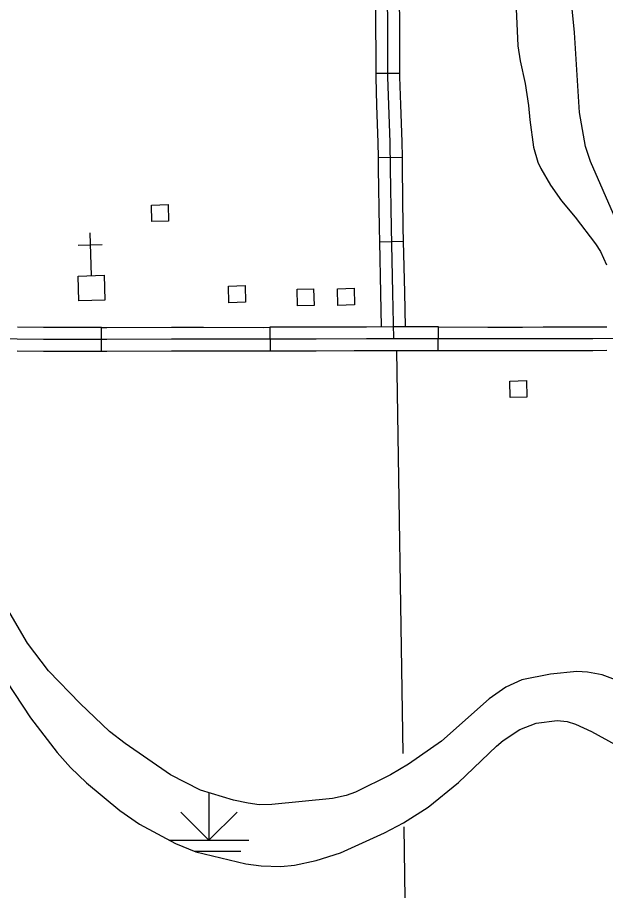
# Model space of a CAD drawing. Extents: x -19 to 366, y -4 to 359.
# Drawn here: x 165.792 to 166.491, y 181.46 to 182.497 of the extents above; entities that cross this region are included whole.
import ezdxf

# ---------------------------------------------------------------- set-up
doc = ezdxf.new("R2010")
doc.units = 0
for name, color, linetype in [('Level 31', 7, 'Continuous'), ('Level 32', 7, 'Continuous'), ('Level 44', 7, 'Continuous'), ('Level 47', 7, 'Continuous'), ('Level 5', 7, 'Continuous'), ('Level 56', 7, 'Continuous'), ('Level 57', 7, 'Continuous'), ('Level 60', 7, 'Continuous')]:
    doc.layers.add(name, color=color, linetype=linetype)

msp = doc.modelspace()

# ---------------------------------------------------------------- linework, layer by layer
at = {"layer": 'Level 31'}
for p, q in [((165.8922, 182.1002), (165.8921, 182.1286)), ((166.0921, 182.1288), (166.0922, 182.1004)), ((166.2921, 182.1008), (166.2922, 182.1292)), ((166.3922, 182.1007), (166.3922, 182.1007))]:
    msp.add_line(p, q, dxfattribs=at)
for points in [[(165.8921, 182.1286), (165.8233, 182.1286), (165.7922, 182.1288)], [(165.8921, 182.1286), (165.8983, 182.1286), (165.9753, 182.1288), (165.9921, 182.1289)], [(165.9921, 182.1289), (166.0132, 182.129), (166.0845, 182.1287), (166.0921, 182.1288)], [(166.1921, 182.1291), (166.1472, 182.129), (166.0921, 182.1288)], [(166.2922, 182.1292), (166.2799, 182.1292), (166.255, 182.1293), (166.2387, 182.1294), (166.2068, 182.1291), (166.1921, 182.1291)], [(166.2922, 182.1292), (166.351, 182.1291), (166.3921, 182.1291)], [(166.3921, 182.1291), (166.4166, 182.1292), (166.4756, 182.1294), (166.4921, 182.1295)], [(166.2388, 182.1152), (166.2069, 182.1149), (166.1472, 182.1148), (166.0845, 182.1145), (166.0132, 182.1148), (165.9754, 182.1146), (165.8983, 182.1144), (165.8232, 182.1143), (165.7918, 182.1145), (165.7376, 182.1149), (165.6587, 182.1139), (165.6429, 182.1138)], [(166.2549, 182.1151), (166.2388, 182.1152)], [(167.253, 182.123), (167.1386, 182.1215), (167.06, 182.1205), (166.9686, 182.1201), (166.9007, 182.1192), (166.8402, 182.1185), (166.7756, 182.1179), (166.7391, 182.1175), (166.7067, 182.1172), (166.6369, 182.1163), (166.579, 182.1161), (166.546, 182.1156), (166.4757, 182.1152), (166.4166, 182.1149), (166.351, 182.1149), (166.2798, 182.115), (166.2549, 182.1151)], [(165.8922, 182.1002), (165.8232, 182.1001), (165.7921, 182.1003)], [(165.9922, 182.1005), (165.9754, 182.1004), (165.8983, 182.1002), (165.8922, 182.1002)], [(166.0922, 182.1004), (166.0845, 182.1003), (166.0133, 182.1006), (165.9922, 182.1005)], [(166.1922, 182.1007), (166.1472, 182.1006), (166.0922, 182.1004)], [(166.2921, 182.1008), (166.2798, 182.1008), (166.2549, 182.1009), (166.2388, 182.101), (166.207, 182.1007), (166.1922, 182.1007)], [(166.3922, 182.1007), (166.351, 182.1007), (166.2921, 182.1008)], [(166.4922, 182.1011), (166.4757, 182.101), (166.4166, 182.1007), (166.3922, 182.1007)]]:
    msp.add_lwpolyline(points, dxfattribs=at)
at = {"layer": 'Level 32'}
for p, q in [((166.2177, 182.4305), (166.2461, 182.4305)), ((166.2206, 182.3303), (166.249, 182.3308)), ((166.2221, 182.2302), (166.2505, 182.2309))]:
    msp.add_line(p, q, dxfattribs=at)
for points in [[(166.2258, 182.6094), (166.2267, 182.607), (166.2274, 182.6046), (166.2281, 182.6021), (166.2281, 182.6017), (166.2286, 182.5996), (166.2301, 182.5576), (166.2315, 182.5189), (166.2318, 182.4881), (166.2319, 182.4512), (166.2319, 182.4259), (166.233, 182.3924), (166.2345, 182.3486), (166.235, 182.3173), (166.2359, 182.247), (166.2378, 182.1697), (166.2388, 182.1152)], [(166.2169, 182.53), (166.2173, 182.5186), (166.2176, 182.488), (166.2177, 182.4512), (166.2177, 182.4305)], [(166.2453, 182.531), (166.2457, 182.5192), (166.246, 182.4882), (166.2461, 182.4512), (166.2461, 182.4305)], [(166.2177, 182.4305), (166.2177, 182.4257), (166.2188, 182.3919), (166.2203, 182.3483), (166.2206, 182.3303)], [(166.2461, 182.4305), (166.2461, 182.4262), (166.2472, 182.3929), (166.2487, 182.349), (166.249, 182.3308)], [(166.249, 182.3308), (166.2492, 182.3175), (166.2501, 182.2472), (166.2505, 182.2309)], [(166.2206, 182.3303), (166.2208, 182.3171), (166.2217, 182.2467), (166.2221, 182.2302)], [(166.2221, 182.2302), (166.2236, 182.1694), (166.2243, 182.1293)], [(166.2505, 182.2309), (166.252, 182.17), (166.2527, 182.1293)]]:
    msp.add_lwpolyline(points, dxfattribs=at)
at = {"layer": 'Level 44'}
for p, q in [((166.0195, 181.5767), (166.0195, 181.5199)), ((166.0195, 181.5199), (165.9861, 181.5534)), ((166.0195, 181.5199), (166.053, 181.5534)), ((165.9722, 181.5199), (166.0669, 181.5199)), ((166.002, 181.507), (166.0574, 181.507))]:
    msp.add_line(p, q, dxfattribs=at)
at = {"layer": 'Level 47'}
for points in [[(166.5486, 182.1602), (166.5208, 182.2158), (166.4728, 182.3256), (166.4668, 182.3433), (166.4597, 182.3836), (166.4538, 182.4785), (166.4486, 182.5309), (166.4462, 182.5927), (166.4462, 182.6043), (166.4541, 182.6685), (166.4555, 182.7349), (166.4584, 182.7653), (166.4663, 182.827), (166.471, 182.8539), (166.4862, 182.9253), (166.49, 182.9499), (166.5049, 183.0263), (166.5083, 183.0512), (166.5143, 183.0847), (166.5231, 183.1204)], [(166.384, 182.5156), (166.3866, 182.4628), (166.3894, 182.4451), (166.3953, 182.4181), (166.3991, 182.3919), (166.4006, 182.3751), (166.405, 182.3425), (166.4104, 182.3246), (166.4137, 182.3173), (166.4253, 182.2974), (166.4383, 182.2788), (166.4548, 182.2596), (166.4788, 182.2277), (166.4846, 182.2186), (166.4919, 182.2029)], [(166.5027, 181.7105), (166.4868, 181.7165), (166.4693, 181.7196), (166.4568, 181.7204), (166.4253, 181.717), (166.3914, 181.7105), (166.3724, 181.7017), (166.3525, 181.688), (166.296, 181.6374), (166.2567, 181.6103), (166.2353, 181.5977), (166.1938, 181.5771), (166.1827, 181.5731), (166.1665, 181.5696), (166.0945, 181.5623), (166.0794, 181.5622), (166.0662, 181.5639), (166.0487, 181.5676), (166.0098, 181.5794), (165.974, 181.5977), (165.9201, 181.635), (165.9015, 181.649), (165.8668, 181.6821), (165.8293, 181.7209), (165.8043, 181.7537), (165.7664, 181.8176)], [(165.7693, 181.7229), (165.8079, 181.6651), (165.8394, 181.6243), (165.8553, 181.6062), (165.8744, 181.588)], [(165.8744, 181.588), (165.9138, 181.5552), (165.9372, 181.5392), (165.9801, 181.516), (166.004, 181.5061), (166.0633, 181.4919), (166.0817, 181.4898), (166.1049, 181.4889), (166.1211, 181.4905), (166.1472, 181.496), (166.1759, 181.5051), (166.2281, 181.5286), (166.2509, 181.5408), (166.2802, 181.5593), (166.3162, 181.5885), (166.3611, 181.6318), (166.369, 181.6385), (166.389, 181.6514), (166.4085, 181.6591), (166.4334, 181.6623), (166.4453, 181.6609), (166.4551, 181.6578), (166.4739, 181.6491), (166.5022, 181.6336)]]:
    msp.add_lwpolyline(points, dxfattribs=at)
at = {"layer": 'Level 5'}
for points in [[(166.2426, 182.101), (166.2498, 181.6229)], [(166.251, 181.5361), (166.2549, 181.2789)]]:
    msp.add_lwpolyline(points, dxfattribs=at)
at = {"layer": 'Level 56'}
for points in [[(165.9519, 182.2542), (165.9514, 182.2739), (165.9711, 182.2744), (165.9717, 182.2547)], [(166.0434, 182.158), (166.0429, 182.1777), (166.0626, 182.1782), (166.0632, 182.1585)], [(166.1729, 182.1548), (166.1723, 182.1745), (166.1921, 182.1751), (166.1926, 182.1554)], [(166.1248, 182.1542), (166.1243, 182.1739), (166.144, 182.1744), (166.1446, 182.1547)], [(166.3776, 182.0453), (166.3771, 182.065), (166.3968, 182.0655), (166.3974, 182.0458)]]:
    msp.add_lwpolyline(points, close=True, dxfattribs=at)
at = {"layer": 'Level 57'}
for p, q in [((165.8783, 182.241), (165.8798, 182.19)), ((165.8645, 182.2264), (165.8929, 182.2272))]:
    msp.add_line(p, q, dxfattribs=at)
msp.add_lwpolyline([(165.8653, 182.1601), (165.8644, 182.1896), (165.8951, 182.1905), (165.8959, 182.1609)], close=True, dxfattribs=at)
at = {"layer": 'Level 60'}
for points in [[(176.1271, 2.4436), (175.8876, 11.0613), (175.6472, 19.6792), (175.4061, 28.2972), (175.164, 36.9153), (174.9212, 45.5335), (174.6775, 54.1519), (174.433, 62.7704), (174.1876, 71.389), (173.9414, 80.0077), (173.6944, 88.6266), (173.4466, 97.2456), (173.1979, 105.8647), (172.9484, 114.484), (172.6981, 123.1034), (172.447, 131.7229), (172.195, 140.3425), (171.9422, 148.9623), (171.6886, 157.5822), (171.4342, 166.2022), (171.179, 174.8224), (170.9229, 183.4427), (170.666, 192.0631), (170.4084, 200.6837), (170.1499, 209.3044), (169.8906, 217.9252), (169.6305, 226.5461), (169.3695, 235.1672), (169.1078, 243.7884), (168.8453, 252.4098), (168.5819, 261.0312), (168.3178, 269.6528), (168.0528, 278.2746), (167.7871, 286.8964), (167.5205, 295.5185), (167.2532, 304.1406), (166.985, 312.7629), (166.7161, 321.3853), (166.4463, 330.0078), (166.1758, 338.6305), (165.9044, 347.2533)], [(168.7902, 2.2442), (168.5607, 10.8615), (168.3304, 19.479), (168.0993, 28.0965), (167.8673, 36.7142), (167.6346, 45.3321), (167.4011, 53.95), (167.1668, 62.5681), (166.9316, 71.1863), (166.6957, 79.8047), (166.459, 88.4232), (166.2215, 97.0418), (165.9832, 105.6605), (165.7441, 114.2794), (165.5043, 122.8984), (165.2636, 131.5176), (165.0221, 140.1368), (164.7799, 148.7563), (164.5369, 157.3758), (164.2931, 165.9955), (164.0485, 174.6153), (163.8031, 183.2352), (163.5569, 191.8553), (163.31, 200.4755), (163.0623, 209.0959), (162.8138, 217.7164), (162.5645, 226.337), (162.3145, 234.9577), (162.0637, 243.5786), (161.8121, 252.1997), (161.5597, 260.8208), (161.3066, 269.4421), (161.0527, 278.0636), (160.798, 286.6851), (160.5426, 295.3068), (160.2864, 303.9287), (160.0294, 312.5507), (159.7717, 321.1728), (159.5132, 329.7951), (159.2539, 338.4175), (158.9939, 347.04)], [(0, 180.8999), (7.1228, 180.9044), (14.2457, 180.9176), (21.3685, 180.9397), (28.4912, 180.9706), (35.614, 181.0103), (42.7366, 181.0589), (49.8592, 181.1163), (56.9818, 181.1825), (64.1042, 181.2575), (71.2266, 181.3414), (78.3488, 181.4341), (85.4709, 181.5357), (92.5929, 181.646), (99.7147, 181.7652), (106.8364, 181.8933), (113.9579, 182.0301), (121.0793, 182.1758), (128.2005, 182.3303), (135.3214, 182.4936), (142.4422, 182.6658), (149.5627, 182.8468), (156.683, 183.0366), (163.8031, 183.2352), (170.9229, 183.4427), (178.0425, 183.659), (185.1617, 183.8841), (192.2807, 184.1181), (199.3994, 184.3608), (206.5178, 184.6124), (213.6359, 184.8728), (220.7537, 185.1421), (227.8711, 185.4201), (234.9881, 185.707), (242.1048, 186.0027), (249.2212, 186.3073), (256.3371, 186.6206), (263.4526, 186.9428), (270.5678, 187.2738), (277.6825, 187.6136), (284.7968, 187.9622), (291.9107, 188.3197), (299.0241, 188.6859), (306.1371, 189.061), (313.2495, 189.4449), (320.3615, 189.8377), (327.4731, 190.2392), (334.5841, 190.6495), (341.6946, 191.0687)], [(0, 172.2839), (7.1335, 172.2883), (14.267, 172.3015), (21.4005, 172.3236), (28.5339, 172.3544), (35.6673, 172.3941), (42.8006, 172.4426), (49.9339, 172.4999), (57.0671, 172.566), (64.2002, 172.6409), (71.3332, 172.7246), (78.4661, 172.8172), (85.5989, 172.9186), (92.7315, 173.0287), (99.8641, 173.1477), (106.9964, 173.2755), (114.1286, 173.4122), (121.2606, 173.5576), (128.3925, 173.7119), (135.5241, 173.8749), (142.6555, 174.0468), (149.7867, 174.2275), (156.9177, 174.417), (164.0485, 174.6153), (171.179, 174.8224), (178.3092, 175.0383), (185.4392, 175.2631), (192.5688, 175.4966), (199.6982, 175.739), (206.8273, 175.9902), (213.9561, 176.2502), (221.0845, 176.5189), (228.2126, 176.7965), (235.3404, 177.083), (242.4677, 177.3782), (249.5948, 177.6822), (256.7214, 177.995), (263.8476, 178.3167), (270.9735, 178.6471), (278.0989, 178.9863), (285.2239, 179.3344), (292.3485, 179.6912), (299.4726, 180.0569), (306.5963, 180.4314), (313.7195, 180.8146), (320.8422, 181.2067), (327.9644, 181.6076), (335.0862, 182.0172), (342.2074, 182.4357)]]:
    msp.add_spline(points, degree=3, dxfattribs=at)

doc.saveas('drawing.dxf')
